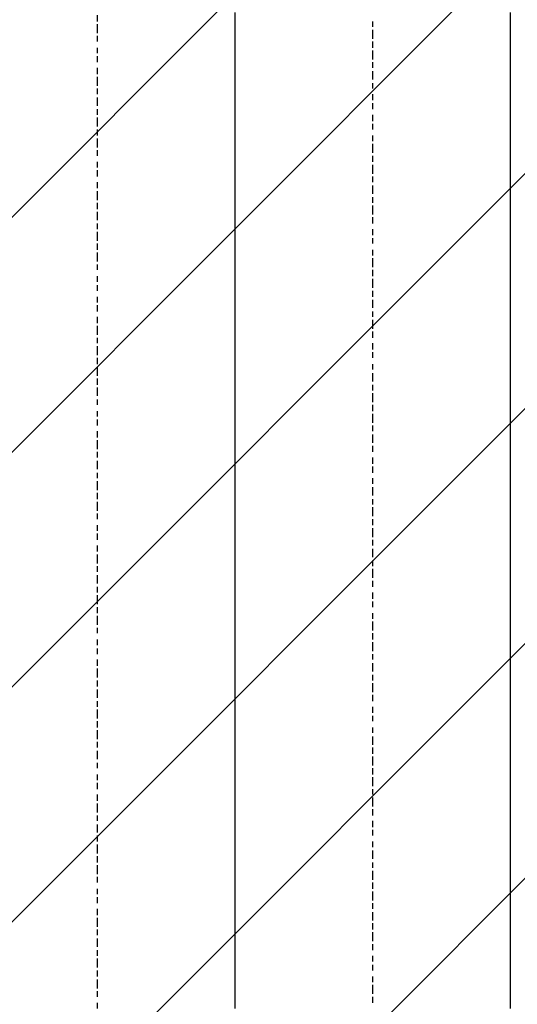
# Model space of a CAD drawing. Extents: x 997 to 109698, y 921 to 94021.
# Tile 268 of 656: x 40333 to 41053, y 23818 to 25240. Entities that reach past the tile are written whole.
import ezdxf

# ---------------------------------------------------------------- set-up
doc = ezdxf.new("R2010")
doc.units = 0
doc.header["$MEASUREMENT"] = 0
doc.layers.add('12', color=7, linetype='CONTINUOUS')
doc.layers.add('28', color=7, linetype='CONTINUOUS')

msp = doc.modelspace()

# ---------------------------------------------------------------- linework, layer by layer
at = {"layer": '12', "color": 1}
for p, q in [((40644.601607, 25237.953237), (40644.601607, 25250.953237)), ((41042.601607, 25237.953237), (41042.601607, 25250.953237)), ((40644.601607, 25229.953237), (40644.601607, 25237.953237)), ((41042.601607, 25229.953237), (41042.601607, 25237.953237)), ((40644.601607, 25220.953237), (40644.601607, 25229.953237)), ((40644.601607, 25208.953237), (40644.601607, 25220.953237)), ((41042.601607, 25220.953237), (41042.601607, 25229.953237)), ((41042.601607, 25208.953237), (41042.601607, 25220.953237)), ((40644.601607, 25199.953237), (40644.601607, 25208.953237)), ((41042.601607, 25199.953237), (41042.601607, 25208.953237)), ((40644.601607, 25187.953237), (40644.601607, 25199.953237)), ((41042.601607, 25187.953237), (41042.601607, 25199.953237)), ((40644.601607, 25178.953237), (40644.601607, 25187.953237)), ((40644.601607, 25170.953237), (40644.601607, 25178.953237)), ((41042.601607, 25178.953237), (41042.601607, 25187.953237)), ((41042.601607, 25170.953237), (41042.601607, 25178.953237)), ((40644.601607, 25157.953237), (40644.601607, 25170.953237)), ((41042.601607, 25157.953237), (41042.601607, 25170.953237)), ((40644.601607, 25148.953237), (40644.601607, 25157.953237)), ((41042.601607, 25148.953237), (41042.601607, 25157.953237)), ((40644.601607, 25140.953237), (40644.601607, 25148.953237)), ((40644.601607, 25127.953237), (40644.601607, 25140.953237)), ((41042.601607, 25140.953237), (41042.601607, 25148.953237)), ((41042.601607, 25127.953237), (41042.601607, 25140.953237)), ((40644.601607, 25119.953237), (40644.601607, 25127.953237)), ((41042.601607, 25119.953237), (41042.601607, 25127.953237)), ((40644.601607, 25110.953237), (40644.601607, 25119.953237)), ((40644.601607, 25098.953237), (40644.601607, 25110.953237)), ((41042.601607, 25110.953237), (41042.601607, 25119.953237)), ((41042.601607, 25098.953237), (41042.601607, 25110.953237)), ((40644.601607, 25089.953237), (40644.601607, 25098.953237)), ((41042.601607, 25089.953237), (41042.601607, 25098.953237)), ((40644.601607, 25081.953237), (40644.601607, 25089.953237)), ((40644.601607, 25068.953237), (40644.601607, 25081.953237)), ((41042.601607, 25081.953237), (41042.601607, 25089.953237)), ((41042.601607, 25068.953237), (41042.601607, 25081.953237)), ((40644.601607, 25060.953237), (40644.601607, 25068.953237)), ((41042.601607, 25060.953237), (41042.601607, 25068.953237)), ((40644.601607, 25047.953237), (40644.601607, 25060.953237)), ((41042.601607, 25047.953237), (41042.601607, 25060.953237)), ((40644.601607, 25038.953237), (40644.601607, 25047.953237)), ((40644.601607, 25030.953237), (40644.601607, 25038.953237)), ((41042.601607, 25038.953237), (41042.601607, 25047.953237)), ((41042.601607, 25030.953237), (41042.601607, 25038.953237)), ((40644.601607, 25017.953237), (40644.601607, 25030.953237)), ((41042.601607, 25017.953237), (41042.601607, 25030.953237)), ((40644.601607, 25009.953237), (40644.601607, 25017.953237)), ((40644.601607, 25000.953237), (40644.601607, 25009.953237)), ((41042.601607, 25009.953237), (41042.601607, 25017.953237)), ((41042.601607, 25000.953237), (41042.601607, 25009.953237)), ((40644.601607, 24988.953237), (40644.601607, 25000.953237)), ((41042.601607, 24988.953237), (41042.601607, 25000.953237)), ((40644.601607, 24979.953237), (40644.601607, 24988.953237)), ((40644.601607, 24971.953237), (40644.601607, 24979.953237)), ((41042.601607, 24979.953237), (41042.601607, 24988.953237)), ((41042.601607, 24971.953237), (41042.601607, 24979.953237)), ((40644.601607, 24958.953237), (40644.601607, 24971.953237)), ((41042.601607, 24958.953237), (41042.601607, 24971.953237)), ((40644.601607, 24950.953237), (40644.601607, 24958.953237)), ((40644.601607, 24937.953237), (40644.601607, 24950.953237)), ((41042.601607, 24950.953237), (41042.601607, 24958.953237)), ((41042.601607, 24937.953237), (41042.601607, 24950.953237)), ((40644.601607, 24928.953237), (40644.601607, 24937.953237)), ((41042.601607, 24928.953237), (41042.601607, 24937.953237)), ((40644.601607, 24920.953237), (40644.601607, 24928.953237)), ((41042.601607, 24920.953237), (41042.601607, 24928.953237)), ((40644.601607, 24907.953237), (40644.601607, 24920.953237)), ((41042.601607, 24907.953237), (41042.601607, 24920.953237)), ((40644.601607, 24899.953237), (40644.601607, 24907.953237)), ((40644.601607, 24890.953237), (40644.601607, 24899.953237)), ((41042.601607, 24899.953237), (41042.601607, 24907.953237)), ((41042.601607, 24890.953237), (41042.601607, 24899.953237)), ((40644.601607, 24878.953237), (40644.601607, 24890.953237)), ((41042.601607, 24878.953237), (41042.601607, 24890.953237)), ((40644.601607, 24869.953237), (40644.601607, 24878.953237)), ((40644.601607, 24861.953237), (40644.601607, 24869.953237)), ((41042.601607, 24869.953237), (41042.601607, 24878.953237)), ((41042.601607, 24861.953237), (41042.601607, 24869.953237)), ((40644.601607, 24848.953237), (40644.601607, 24861.953237)), ((41042.601607, 24848.953237), (41042.601607, 24861.953237)), ((40644.601607, 24839.953237), (40644.601607, 24848.953237)), ((40644.601607, 24827.953237), (40644.601607, 24839.953237)), ((41042.601607, 24839.953237), (41042.601607, 24848.953237)), ((41042.601607, 24827.953237), (41042.601607, 24839.953237)), ((40644.601607, 24818.953237), (40644.601607, 24827.953237)), ((41042.601607, 24818.953237), (41042.601607, 24827.953237)), ((40644.601607, 24810.953237), (40644.601607, 24818.953237)), ((40644.601607, 24797.953237), (40644.601607, 24810.953237)), ((41042.601607, 24810.953237), (41042.601607, 24818.953237)), ((41042.601607, 24797.953237), (41042.601607, 24810.953237)), ((40644.601607, 24789.953237), (40644.601607, 24797.953237)), ((41042.601607, 24789.953237), (41042.601607, 24797.953237)), ((40644.601607, 24780.953237), (40644.601607, 24789.953237)), ((40644.601607, 24768.953237), (40644.601607, 24780.953237)), ((41042.601607, 24780.953237), (41042.601607, 24789.953237)), ((41042.601607, 24768.953237), (41042.601607, 24780.953237)), ((40644.601607, 24759.953237), (40644.601607, 24768.953237)), ((41042.601607, 24759.953237), (41042.601607, 24768.953237)), ((40644.601607, 24751.953237), (40644.601607, 24759.953237)), ((40644.601607, 24738.953237), (40644.601607, 24751.953237)), ((41042.601607, 24751.953237), (41042.601607, 24759.953237)), ((41042.601607, 24738.953237), (41042.601607, 24751.953237)), ((40644.601607, 24729.953237), (40644.601607, 24738.953237)), ((41042.601607, 24729.953237), (41042.601607, 24738.953237)), ((40644.601607, 24717.953237), (40644.601607, 24729.953237)), ((41042.601607, 24717.953237), (41042.601607, 24729.953237)), ((40644.601607, 24708.953237), (40644.601607, 24717.953237)), ((40644.601607, 24700.953237), (40644.601607, 24708.953237)), ((41042.601607, 24708.953237), (41042.601607, 24717.953237)), ((41042.601607, 24700.953237), (41042.601607, 24708.953237)), ((40644.601607, 24687.953237), (40644.601607, 24700.953237)), ((41042.601607, 24687.953237), (41042.601607, 24700.953237)), ((40644.601607, 24679.953237), (40644.601607, 24687.953237)), ((41042.601607, 24679.953237), (41042.601607, 24687.953237)), ((40644.601607, 24670.953237), (40644.601607, 24679.953237)), ((40644.601607, 24657.953237), (40644.601607, 24670.953237)), ((41042.601607, 24670.953237), (41042.601607, 24679.953237)), ((41042.601607, 24657.953237), (41042.601607, 24670.953237)), ((40644.601607, 24649.953237), (40644.601607, 24657.953237)), ((41042.601607, 24649.953237), (41042.601607, 24657.953237)), ((40644.601607, 24640.953237), (40644.601607, 24649.953237)), ((40644.601607, 24628.953237), (40644.601607, 24640.953237)), ((41042.601607, 24640.953237), (41042.601607, 24649.953237)), ((41042.601607, 24628.953237), (41042.601607, 24640.953237)), ((40644.601607, 24619.953237), (40644.601607, 24628.953237)), ((41042.601607, 24619.953237), (41042.601607, 24628.953237)), ((40644.601607, 24607.953237), (40644.601607, 24619.953237)), ((41042.601607, 24607.953237), (41042.601607, 24619.953237)), ((40644.601607, 24598.953237), (40644.601607, 24607.953237)), ((40644.601607, 24590.953237), (40644.601607, 24598.953237)), ((41042.601607, 24598.953237), (41042.601607, 24607.953237)), ((41042.601607, 24590.953237), (41042.601607, 24598.953237)), ((40644.601607, 24577.953237), (40644.601607, 24590.953237)), ((41042.601607, 24577.953237), (41042.601607, 24590.953237)), ((40644.601607, 24569.953237), (40644.601607, 24577.953237)), ((40644.601607, 24560.953237), (40644.601607, 24569.953237)), ((41042.601607, 24569.953237), (41042.601607, 24577.953237)), ((41042.601607, 24560.953237), (41042.601607, 24569.953237)), ((40644.601607, 24547.953237), (40644.601607, 24560.953237)), ((41042.601607, 24547.953237), (41042.601607, 24560.953237)), ((40644.601607, 24539.953237), (40644.601607, 24547.953237)), ((40644.601607, 24530.953237), (40644.601607, 24539.953237)), ((41042.601607, 24539.953237), (41042.601607, 24547.953237)), ((41042.601607, 24530.953237), (41042.601607, 24539.953237)), ((40644.601607, 24518.953237), (40644.601607, 24530.953237)), ((41042.601607, 24518.953237), (41042.601607, 24530.953237)), ((40644.601607, 24509.953237), (40644.601607, 24518.953237)), ((40644.601607, 24501.953237), (40644.601607, 24509.953237)), ((41042.601607, 24509.953237), (41042.601607, 24518.953237)), ((41042.601607, 24501.953237), (41042.601607, 24509.953237)), ((40644.601607, 24488.953237), (40644.601607, 24501.953237)), ((41042.601607, 24488.953237), (41042.601607, 24501.953237)), ((40644.601607, 24480.953237), (40644.601607, 24488.953237)), ((41042.601607, 24480.953237), (41042.601607, 24488.953237)), ((40644.601607, 24467.953237), (40644.601607, 24480.953237)), ((40644.601607, 24458.953237), (40644.601607, 24467.953237)), ((41042.601607, 24467.953237), (41042.601607, 24480.953237)), ((41042.601607, 24458.953237), (41042.601607, 24467.953237)), ((40644.601607, 24450.953237), (40644.601607, 24458.953237)), ((41042.601607, 24450.953237), (41042.601607, 24458.953237)), ((40644.601607, 24437.953237), (40644.601607, 24450.953237)), ((41042.601607, 24437.953237), (41042.601607, 24450.953237)), ((40644.601607, 24429.953237), (40644.601607, 24437.953237)), ((40644.601607, 24420.953237), (40644.601607, 24429.953237)), ((41042.601607, 24429.953237), (41042.601607, 24437.953237)), ((41042.601607, 24420.953237), (41042.601607, 24429.953237)), ((40644.601607, 24408.953237), (40644.601607, 24420.953237)), ((41042.601607, 24408.953237), (41042.601607, 24420.953237)), ((40644.601607, 24399.953237), (40644.601607, 24408.953237)), ((40644.601607, 24391.953237), (40644.601607, 24399.953237)), ((41042.601607, 24399.953237), (41042.601607, 24408.953237)), ((41042.601607, 24391.953237), (41042.601607, 24399.953237)), ((40644.601607, 24378.953237), (40644.601607, 24391.953237)), ((41042.601607, 24378.953237), (41042.601607, 24391.953237)), ((40644.601607, 24370.953237), (40644.601607, 24378.953237)), ((40644.601607, 24357.953237), (40644.601607, 24370.953237)), ((41042.601607, 24370.953237), (41042.601607, 24378.953237)), ((41042.601607, 24357.953237), (41042.601607, 24370.953237)), ((40644.601607, 24348.953237), (40644.601607, 24357.953237)), ((41042.601607, 24348.953237), (41042.601607, 24357.953237)), ((40644.601607, 24340.953237), (40644.601607, 24348.953237)), ((40644.601607, 24327.953237), (40644.601607, 24340.953237)), ((41042.601607, 24340.953237), (41042.601607, 24348.953237)), ((41042.601607, 24327.953237), (41042.601607, 24340.953237)), ((40644.601607, 24319.953237), (40644.601607, 24327.953237)), ((41042.601607, 24319.953237), (41042.601607, 24327.953237)), ((40644.601607, 24310.953237), (40644.601607, 24319.953237)), ((40644.601607, 24298.953237), (40644.601607, 24310.953237)), ((41042.601607, 24310.953237), (41042.601607, 24319.953237)), ((41042.601607, 24298.953237), (41042.601607, 24310.953237)), ((40644.601607, 24289.953237), (40644.601607, 24298.953237)), ((41042.601607, 24289.953237), (41042.601607, 24298.953237)), ((40644.601607, 24281.953237), (40644.601607, 24289.953237)), ((41042.601607, 24281.953237), (41042.601607, 24289.953237)), ((40644.601607, 24268.953237), (40644.601607, 24281.953237)), ((40644.601607, 24260.953237), (40644.601607, 24268.953237)), ((41042.601607, 24268.953237), (41042.601607, 24281.953237)), ((41042.601607, 24260.953237), (41042.601607, 24268.953237)), ((40644.601607, 24247.953237), (40644.601607, 24260.953237)), ((41042.601607, 24247.953237), (41042.601607, 24260.953237)), ((40644.601607, 24238.953237), (40644.601607, 24247.953237)), ((41042.601607, 24238.953237), (41042.601607, 24247.953237)), ((40644.601607, 24230.953237), (40644.601607, 24238.953237)), ((40644.601607, 24217.953237), (40644.601607, 24230.953237)), ((41042.601607, 24230.953237), (41042.601607, 24238.953237)), ((41042.601607, 24217.953237), (41042.601607, 24230.953237)), ((40644.601607, 24209.953237), (40644.601607, 24217.953237)), ((41042.601607, 24209.953237), (41042.601607, 24217.953237)), ((40644.601607, 24200.953237), (40644.601607, 24209.953237)), ((40644.601607, 24188.953237), (40644.601607, 24200.953237)), ((41042.601607, 24200.953237), (41042.601607, 24209.953237)), ((41042.601607, 24188.953237), (41042.601607, 24200.953237)), ((40644.601607, 24179.953237), (40644.601607, 24188.953237)), ((41042.601607, 24179.953237), (41042.601607, 24188.953237)), ((40644.601607, 24171.953237), (40644.601607, 24179.953237)), ((40644.601607, 24158.953237), (40644.601607, 24171.953237)), ((41042.601607, 24171.953237), (41042.601607, 24179.953237)), ((41042.601607, 24158.953237), (41042.601607, 24171.953237)), ((40644.601607, 24149.953237), (40644.601607, 24158.953237)), ((41042.601607, 24149.953237), (41042.601607, 24158.953237)), ((40644.601607, 24137.953237), (40644.601607, 24149.953237)), ((41042.601607, 24137.953237), (41042.601607, 24149.953237)), ((40644.601607, 24128.953237), (40644.601607, 24137.953237)), ((40644.601607, 24120.953237), (40644.601607, 24128.953237)), ((41042.601607, 24128.953237), (41042.601607, 24137.953237)), ((41042.601607, 24120.953237), (41042.601607, 24128.953237)), ((40644.601607, 24107.953237), (40644.601607, 24120.953237)), ((41042.601607, 24107.953237), (41042.601607, 24120.953237)), ((40644.601607, 24099.953237), (40644.601607, 24107.953237)), ((40644.601607, 24090.953237), (40644.601607, 24099.953237)), ((41042.601607, 24099.953237), (41042.601607, 24107.953237)), ((41042.601607, 24090.953237), (41042.601607, 24099.953237)), ((40644.601607, 24077.953237), (40644.601607, 24090.953237)), ((41042.601607, 24077.953237), (41042.601607, 24090.953237)), ((40644.601607, 24069.953237), (40644.601607, 24077.953237)), ((40644.601607, 24061.953237), (40644.601607, 24069.953237)), ((41042.601607, 24069.953237), (41042.601607, 24077.953237)), ((41042.601607, 24061.953237), (41042.601607, 24069.953237)), ((40644.601607, 24048.953237), (40644.601607, 24061.953237)), ((41042.601607, 24048.953237), (41042.601607, 24061.953237)), ((40644.601607, 24039.953237), (40644.601607, 24048.953237)), ((41042.601607, 24039.953237), (41042.601607, 24048.953237)), ((40644.601607, 24027.953237), (40644.601607, 24039.953237)), ((40644.601607, 24018.953237), (40644.601607, 24027.953237)), ((41042.601607, 24027.953237), (41042.601607, 24039.953237)), ((41042.601607, 24018.953237), (41042.601607, 24027.953237)), ((40644.601607, 24010.953237), (40644.601607, 24018.953237)), ((41042.601607, 24010.953237), (41042.601607, 24018.953237)), ((40644.601607, 23997.953237), (40644.601607, 24010.953237)), ((40644.601607, 23989.953237), (40644.601607, 23997.953237)), ((41042.601607, 23997.953237), (41042.601607, 24010.953237)), ((41042.601607, 23989.953237), (41042.601607, 23997.953237)), ((40644.601607, 23980.953237), (40644.601607, 23989.953237)), ((41042.601607, 23980.953237), (41042.601607, 23989.953237)), ((40644.601607, 23967.953237), (40644.601607, 23980.953237)), ((41042.601607, 23967.953237), (41042.601607, 23980.953237)), ((40644.601607, 23959.953237), (40644.601607, 23967.953237)), ((40644.601607, 23950.953237), (40644.601607, 23959.953237)), ((41042.601607, 23959.953237), (41042.601607, 23967.953237)), ((41042.601607, 23950.953237), (41042.601607, 23959.953237)), ((40644.601607, 23938.953237), (40644.601607, 23950.953237)), ((41042.601607, 23938.953237), (41042.601607, 23950.953237)), ((40644.601607, 23929.953237), (40644.601607, 23938.953237)), ((40644.601607, 23921.953237), (40644.601607, 23929.953237)), ((41042.601607, 23929.953237), (41042.601607, 23938.953237)), ((41042.601607, 23921.953237), (41042.601607, 23929.953237)), ((40644.601607, 23908.953237), (40644.601607, 23921.953237)), ((41042.601607, 23908.953237), (41042.601607, 23921.953237)), ((40644.601607, 23900.953237), (40644.601607, 23908.953237)), ((40644.601607, 23887.953237), (40644.601607, 23900.953237)), ((41042.601607, 23900.953237), (41042.601607, 23908.953237)), ((41042.601607, 23887.953237), (41042.601607, 23900.953237)), ((40644.601607, 23879.953237), (40644.601607, 23887.953237)), ((41042.601607, 23879.953237), (41042.601607, 23887.953237)), ((40644.601607, 23870.953237), (40644.601607, 23879.953237)), ((40644.601607, 23857.953237), (40644.601607, 23870.953237)), ((41042.601607, 23870.953237), (41042.601607, 23879.953237)), ((41042.601607, 23857.953237), (41042.601607, 23870.953237)), ((40644.601607, 23849.953237), (40644.601607, 23857.953237)), ((41042.601607, 23849.953237), (41042.601607, 23857.953237)), ((40644.601607, 23840.953237), (40644.601607, 23849.953237)), ((41042.601607, 23840.953237), (41042.601607, 23849.953237)), ((40644.601607, 23828.953237), (40644.601607, 23840.953237)), ((40644.601607, 23819.953237), (40644.601607, 23828.953237)), ((41042.601607, 23828.953237), (41042.601607, 23840.953237)), ((41042.601607, 23819.953237), (41042.601607, 23828.953237)), ((40644.601607, 23811.953237), (40644.601607, 23819.953237)), ((41042.601607, 23811.953237), (41042.601607, 23819.953237))]:
    msp.add_line(p, q, dxfattribs=at)
at = {"layer": '12', "color": 5}
for p, q in [((40445.601607, 25237.953237), (40445.601607, 25246.953237)), ((40843.601607, 25229.953237), (40843.601607, 25237.953237)), ((40445.601607, 25220.953237), (40445.601607, 25233.953237)), ((40843.601607, 25212.953237), (40843.601607, 25225.953237)), ((40445.601607, 25208.953237), (40445.601607, 25216.953237)), ((40843.601607, 25199.953237), (40843.601607, 25208.953237)), ((40445.601607, 25191.953237), (40445.601607, 25199.953237)), ((40843.601607, 25182.953237), (40843.601607, 25195.953237)), ((40445.601607, 25178.953237), (40445.601607, 25187.953237)), ((40843.601607, 25170.953237), (40843.601607, 25178.953237)), ((40445.601607, 25161.953237), (40445.601607, 25170.953237)), ((40843.601607, 25153.953237), (40843.601607, 25165.953237)), ((40445.601607, 25144.953237), (40445.601607, 25157.953237)), ((40445.601607, 25132.953237), (40445.601607, 25140.953237)), ((40843.601607, 25140.953237), (40843.601607, 25148.953237)), ((40445.601607, 25115.953237), (40445.601607, 25127.953237)), ((40843.601607, 25123.953237), (40843.601607, 25132.953237)), ((40445.601607, 25102.953237), (40445.601607, 25110.953237)), ((40843.601607, 25110.953237), (40843.601607, 25119.953237)), ((40445.601607, 25085.953237), (40445.601607, 25098.953237)), ((40843.601607, 25093.953237), (40843.601607, 25102.953237)), ((40445.601607, 25072.953237), (40445.601607, 25081.953237)), ((40843.601607, 25081.953237), (40843.601607, 25089.953237)), ((40445.601607, 25055.953237), (40445.601607, 25068.953237)), ((40843.601607, 25064.953237), (40843.601607, 25072.953237)), ((40445.601607, 25043.953237), (40445.601607, 25051.953237)), ((40843.601607, 25047.953237), (40843.601607, 25060.953237)), ((40843.601607, 25034.953237), (40843.601607, 25043.953237)), ((40445.601607, 25026.953237), (40445.601607, 25034.953237)), ((40445.601607, 25013.953237), (40445.601607, 25022.953237)), ((40843.601607, 25017.953237), (40843.601607, 25030.953237)), ((40843.601607, 25005.953237), (40843.601607, 25013.953237)), ((40445.601607, 24996.953237), (40445.601607, 25005.953237)), ((40843.601607, 24988.953237), (40843.601607, 25000.953237)), ((40445.601607, 24979.953237), (40445.601607, 24992.953237)), ((40843.601607, 24975.953237), (40843.601607, 24983.953237)), ((40445.601607, 24966.953237), (40445.601607, 24975.953237)), ((40843.601607, 24958.953237), (40843.601607, 24971.953237)), ((40445.601607, 24950.953237), (40445.601607, 24962.953237)), ((40843.601607, 24945.953237), (40843.601607, 24954.953237)), ((40445.601607, 24937.953237), (40445.601607, 24945.953237)), ((40843.601607, 24928.953237), (40843.601607, 24937.953237)), ((40445.601607, 24920.953237), (40445.601607, 24933.953237)), ((40843.601607, 24916.953237), (40843.601607, 24924.953237)), ((40445.601607, 24907.953237), (40445.601607, 24916.953237)), ((40445.601607, 24890.953237), (40445.601607, 24903.953237)), ((40843.601607, 24899.953237), (40843.601607, 24907.953237)), ((40843.601607, 24882.953237), (40843.601607, 24895.953237)), ((40445.601607, 24878.953237), (40445.601607, 24886.953237)), ((40445.601607, 24861.953237), (40445.601607, 24869.953237)), ((40843.601607, 24869.953237), (40843.601607, 24878.953237)), ((40843.601607, 24852.953237), (40843.601607, 24865.953237)), ((40445.601607, 24848.953237), (40445.601607, 24856.953237)), ((40445.601607, 24831.953237), (40445.601607, 24839.953237)), ((40843.601607, 24839.953237), (40843.601607, 24848.953237)), ((40445.601607, 24818.953237), (40445.601607, 24827.953237)), ((40843.601607, 24823.953237), (40843.601607, 24835.953237)), ((40445.601607, 24801.953237), (40445.601607, 24810.953237)), ((40843.601607, 24810.953237), (40843.601607, 24818.953237)), ((40445.601607, 24784.953237), (40445.601607, 24797.953237)), ((40843.601607, 24793.953237), (40843.601607, 24806.953237)), ((40445.601607, 24772.953237), (40445.601607, 24780.953237)), ((40843.601607, 24780.953237), (40843.601607, 24789.953237)), ((40445.601607, 24755.953237), (40445.601607, 24768.953237)), ((40843.601607, 24763.953237), (40843.601607, 24772.953237)), ((40445.601607, 24742.953237), (40445.601607, 24751.953237)), ((40843.601607, 24751.953237), (40843.601607, 24759.953237)), ((40445.601607, 24725.953237), (40445.601607, 24738.953237)), ((40843.601607, 24734.953237), (40843.601607, 24742.953237)), ((40843.601607, 24717.953237), (40843.601607, 24729.953237)), ((40445.601607, 24712.953237), (40445.601607, 24721.953237)), ((40445.601607, 24696.953237), (40445.601607, 24708.953237)), ((40843.601607, 24704.953237), (40843.601607, 24712.953237)), ((40843.601607, 24687.953237), (40843.601607, 24700.953237)), ((40445.601607, 24683.953237), (40445.601607, 24691.953237)), ((40843.601607, 24674.953237), (40843.601607, 24683.953237)), ((40445.601607, 24666.953237), (40445.601607, 24674.953237)), ((40843.601607, 24657.953237), (40843.601607, 24670.953237)), ((40445.601607, 24653.953237), (40445.601607, 24662.953237)), ((40843.601607, 24645.953237), (40843.601607, 24653.953237)), ((40445.601607, 24636.953237), (40445.601607, 24645.953237)), ((40843.601607, 24628.953237), (40843.601607, 24640.953237)), ((40445.601607, 24619.953237), (40445.601607, 24632.953237)), ((40843.601607, 24615.953237), (40843.601607, 24624.953237)), ((40445.601607, 24607.953237), (40445.601607, 24615.953237)), ((40445.601607, 24590.953237), (40445.601607, 24602.953237)), ((40843.601607, 24598.953237), (40843.601607, 24607.953237)), ((40445.601607, 24577.953237), (40445.601607, 24585.953237)), ((40843.601607, 24585.953237), (40843.601607, 24594.953237)), ((40445.601607, 24560.953237), (40445.601607, 24573.953237)), ((40843.601607, 24569.953237), (40843.601607, 24577.953237)), ((40445.601607, 24547.953237), (40445.601607, 24556.953237)), ((40843.601607, 24552.953237), (40843.601607, 24564.953237)), ((40445.601607, 24530.953237), (40445.601607, 24543.953237)), ((40843.601607, 24539.953237), (40843.601607, 24547.953237)), ((40445.601607, 24518.953237), (40445.601607, 24526.953237)), ((40843.601607, 24522.953237), (40843.601607, 24535.953237)), ((40445.601607, 24501.953237), (40445.601607, 24509.953237)), ((40843.601607, 24509.953237), (40843.601607, 24518.953237)), ((40445.601607, 24488.953237), (40445.601607, 24497.953237)), ((40843.601607, 24492.953237), (40843.601607, 24505.953237)), ((40843.601607, 24480.953237), (40843.601607, 24488.953237)), ((40445.601607, 24471.953237), (40445.601607, 24480.953237)), ((40445.601607, 24454.953237), (40445.601607, 24467.953237)), ((40843.601607, 24463.953237), (40843.601607, 24475.953237)), ((40843.601607, 24450.953237), (40843.601607, 24458.953237)), ((40445.601607, 24442.953237), (40445.601607, 24450.953237)), ((40843.601607, 24433.953237), (40843.601607, 24446.953237)), ((40445.601607, 24425.953237), (40445.601607, 24437.953237)), ((40843.601607, 24420.953237), (40843.601607, 24429.953237)), ((40445.601607, 24412.953237), (40445.601607, 24420.953237)), ((40843.601607, 24403.953237), (40843.601607, 24412.953237)), ((40445.601607, 24395.953237), (40445.601607, 24408.953237)), ((40843.601607, 24391.953237), (40843.601607, 24399.953237)), ((40445.601607, 24382.953237), (40445.601607, 24391.953237)), ((40843.601607, 24374.953237), (40843.601607, 24382.953237)), ((40445.601607, 24365.953237), (40445.601607, 24378.953237)), ((40843.601607, 24357.953237), (40843.601607, 24370.953237)), ((40445.601607, 24353.953237), (40445.601607, 24361.953237)), ((40843.601607, 24344.953237), (40843.601607, 24353.953237)), ((40445.601607, 24336.953237), (40445.601607, 24344.953237)), ((40843.601607, 24327.953237), (40843.601607, 24340.953237)), ((40445.601607, 24323.953237), (40445.601607, 24331.953237)), ((40445.601607, 24306.953237), (40445.601607, 24315.953237)), ((40843.601607, 24315.953237), (40843.601607, 24323.953237)), ((40843.601607, 24298.953237), (40843.601607, 24310.953237)), ((40445.601607, 24289.953237), (40445.601607, 24302.953237)), ((40445.601607, 24276.953237), (40445.601607, 24285.953237)), ((40843.601607, 24285.953237), (40843.601607, 24293.953237)), ((40445.601607, 24260.953237), (40445.601607, 24272.953237)), ((40843.601607, 24268.953237), (40843.601607, 24281.953237)), ((40445.601607, 24247.953237), (40445.601607, 24255.953237)), ((40843.601607, 24255.953237), (40843.601607, 24264.953237)), ((40445.601607, 24230.953237), (40445.601607, 24243.953237)), ((40843.601607, 24238.953237), (40843.601607, 24247.953237)), ((40445.601607, 24217.953237), (40445.601607, 24226.953237)), ((40843.601607, 24226.953237), (40843.601607, 24234.953237)), ((40445.601607, 24200.953237), (40445.601607, 24213.953237)), ((40843.601607, 24209.953237), (40843.601607, 24217.953237)), ((40445.601607, 24188.953237), (40445.601607, 24196.953237)), ((40843.601607, 24192.953237), (40843.601607, 24204.953237)), ((40445.601607, 24171.953237), (40445.601607, 24183.953237)), ((40843.601607, 24179.953237), (40843.601607, 24188.953237)), ((40843.601607, 24162.953237), (40843.601607, 24175.953237)), ((40445.601607, 24158.953237), (40445.601607, 24166.953237)), ((40843.601607, 24149.953237), (40843.601607, 24158.953237)), ((40445.601607, 24141.953237), (40445.601607, 24149.953237)), ((40843.601607, 24132.953237), (40843.601607, 24145.953237)), ((40445.601607, 24128.953237), (40445.601607, 24137.953237)), ((40843.601607, 24120.953237), (40843.601607, 24128.953237)), ((40445.601607, 24111.953237), (40445.601607, 24120.953237)), ((40843.601607, 24103.953237), (40843.601607, 24116.953237)), ((40445.601607, 24094.953237), (40445.601607, 24107.953237)), ((40843.601607, 24090.953237), (40843.601607, 24099.953237)), ((40445.601607, 24082.953237), (40445.601607, 24090.953237)), ((40843.601607, 24073.953237), (40843.601607, 24082.953237)), ((40445.601607, 24065.953237), (40445.601607, 24077.953237)), ((40843.601607, 24061.953237), (40843.601607, 24069.953237)), ((40445.601607, 24052.953237), (40445.601607, 24061.953237)), ((40445.601607, 24035.953237), (40445.601607, 24048.953237)), ((40843.601607, 24044.953237), (40843.601607, 24052.953237)), ((40445.601607, 24022.953237), (40445.601607, 24031.953237)), ((40843.601607, 24027.953237), (40843.601607, 24039.953237)), ((40445.601607, 24005.953237), (40445.601607, 24018.953237)), ((40843.601607, 24014.953237), (40843.601607, 24022.953237)), ((40445.601607, 23993.953237), (40445.601607, 24001.953237)), ((40843.601607, 23997.953237), (40843.601607, 24010.953237)), ((40445.601607, 23976.953237), (40445.601607, 23984.953237)), ((40843.601607, 23984.953237), (40843.601607, 23993.953237)), ((40445.601607, 23963.953237), (40445.601607, 23972.953237)), ((40843.601607, 23967.953237), (40843.601607, 23980.953237)), ((40445.601607, 23946.953237), (40445.601607, 23955.953237)), ((40843.601607, 23955.953237), (40843.601607, 23963.953237)), ((40445.601607, 23929.953237), (40445.601607, 23942.953237)), ((40843.601607, 23938.953237), (40843.601607, 23950.953237)), ((40843.601607, 23925.953237), (40843.601607, 23934.953237)), ((40445.601607, 23917.953237), (40445.601607, 23925.953237)), ((40445.601607, 23900.953237), (40445.601607, 23912.953237)), ((40843.601607, 23908.953237), (40843.601607, 23921.953237)), ((40843.601607, 23895.953237), (40843.601607, 23904.953237)), ((40445.601607, 23887.953237), (40445.601607, 23895.953237)), ((40445.601607, 23870.953237), (40445.601607, 23883.953237)), ((40843.601607, 23879.953237), (40843.601607, 23887.953237)), ((40843.601607, 23866.953237), (40843.601607, 23874.953237)), ((40445.601607, 23857.953237), (40445.601607, 23866.953237)), ((40843.601607, 23849.953237), (40843.601607, 23857.953237)), ((40445.601607, 23840.953237), (40445.601607, 23853.953237)), ((40843.601607, 23832.953237), (40843.601607, 23845.953237)), ((40445.601607, 23828.953237), (40445.601607, 23836.953237)), ((40843.601607, 23819.953237), (40843.601607, 23828.953237)), ((40445.601607, 23811.953237), (40445.601607, 23819.953237))]:
    msp.add_line(p, q, dxfattribs=at)
at = {"layer": '28', "color": 2}
for p, q in [((36897.636205, 21530.927241), (41547.636205, 26180.927241)), ((36897.636205, 21191.515986), (41547.636205, 25841.515986)), ((36897.636205, 20852.104731), (41547.636205, 25502.104731)), ((36897.636205, 20512.693476), (41547.636205, 25162.693476)), ((36897.636205, 20173.282221), (41547.636205, 24823.282221)), ((36897.636205, 19833.870966), (41547.636205, 24483.870966))]:
    msp.add_line(p, q, dxfattribs=at)

doc.saveas('drawing.dxf')
